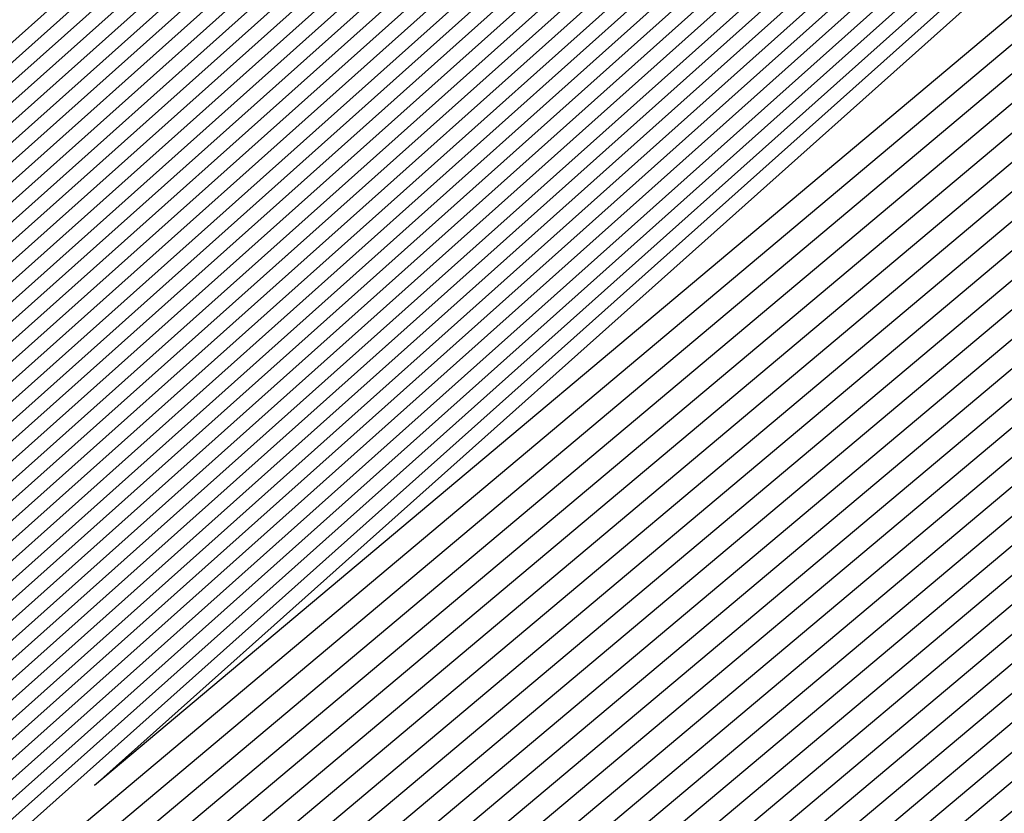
# Model space of a CAD drawing. Extents: x 3249832 to 3255657, y 13789405 to 13793316.
# Tile 845 of 1056: x 3253209.784 to 3253209.924, y 13791258.555 to 13791258.669. Entities that reach past the tile are written whole.
import ezdxf

# ---------------------------------------------------------------- set-up
doc = ezdxf.new("R2010")
doc.units = 0
doc.header["$LTSCALE"] = 100
doc.header["$MEASUREMENT"] = 0
for name, color, linetype in [('GRATIO_03231_CON', 1, 'CONTINUOUS'), ('GRATIO_0323_ICON', 1, 'CONTINUOUS'), ('TARGETS_EAST', 7, 'CONTINUOUS')]:
    doc.layers.add(name, color=color, linetype=linetype)

# ---------------------------------------------------------------- blocks, each defined once
blk = doc.blocks.new('Gratio_032316_contours')
at = {"layer": 'GRATIO_03231_CON', "color": 5, "linetype": 'Continuous', "flags": 128}
for points in [[(3253281.70387, 13791320.49104), (3253268.02759, 13791308.52807), (3253256.37495, 13791298.38965), (3253249.83265, 13791292.75871), (3253247.39227, 13791290.71816), (3253247.02165, 13791290.45095), (3253246.63032, 13791290.10782), (3253243.89471, 13791287.71083), (3253236.43295, 13791281.24983), (3253223.4403, 13791270.06738), (3253210.42041, 13791258.91666), (3253204.45403, 13791253.90357), (3253204.45403, 13791253.90357), (3253210.2655, 13791259.09429), (3253223.15342, 13791270.39627), (3253236.05998, 13791281.67732), (3253243.49467, 13791288.16911), (3253246.23629, 13791290.55891), (3253246.63094, 13791290.89792), (3253246.97688, 13791291.19282), (3253249.38096, 13791293.27243), (3253255.90221, 13791298.92109), (3253267.57241, 13791309.02875), (3253281.31446, 13791320.90786)], [(3253281.51437, 13791320.3287), (3253267.91246, 13791308.4308), (3253256.32319, 13791298.34753), (3253249.81643, 13791292.74723), (3253247.38931, 13791290.7178), (3253247.0207, 13791290.45203), (3253246.63065, 13791290.10993), (3253243.90369, 13791287.72049), (3253236.4655, 13791281.27989), (3253223.51387, 13791270.13274), (3253210.53508, 13791259.01723), (3253204.58754, 13791254.01997), (3253204.58754, 13791254.01997), (3253210.38066, 13791259.1943), (3253223.22789, 13791270.4606), (3253236.0937, 13791281.70603), (3253243.50493, 13791288.17732), (3253246.23793, 13791290.55953), (3253246.63143, 13791290.89735), (3253246.97568, 13791291.19044), (3253249.36691, 13791293.25849), (3253255.85289, 13791298.87622), (3253267.45972, 13791308.92879), (3253281.12708, 13791320.74326)], [(3253281.32488, 13791320.16636), (3253267.79734, 13791308.33352), (3253256.27142, 13791298.30541), (3253249.80022, 13791292.73576), (3253247.38634, 13791290.71744), (3253247.01976, 13791290.4531), (3253246.63098, 13791290.11204), (3253243.91267, 13791287.73015), (3253236.49804, 13791281.30995), (3253223.58743, 13791270.1981), (3253210.64975, 13791259.1178), (3253204.72105, 13791254.13636), (3253204.72105, 13791254.13637), (3253210.49582, 13791259.2943), (3253223.30236, 13791270.52492), (3253236.12742, 13791281.73474), (3253243.51518, 13791288.18552), (3253246.23956, 13791290.56015), (3253246.63193, 13791290.89678), (3253246.97448, 13791291.18805), (3253249.35287, 13791293.24455), (3253255.80356, 13791298.83135), (3253267.34704, 13791308.82884), (3253280.9397, 13791320.57865)], [(3253281.13539, 13791320.00402), (3253267.68222, 13791308.23625), (3253256.21965, 13791298.26328), (3253249.784, 13791292.72428), (3253247.38337, 13791290.71708), (3253247.01881, 13791290.45418), (3253246.63131, 13791290.11416), (3253243.92165, 13791287.73981), (3253236.53058, 13791281.34001), (3253223.66099, 13791270.26347), (3253210.76442, 13791259.21837), (3253204.85455, 13791254.25276), (3253204.85455, 13791254.25276), (3253210.61098, 13791259.39431), (3253223.37683, 13791270.58925), (3253236.16114, 13791281.76345), (3253243.52543, 13791288.19373), (3253246.2412, 13791290.56077), (3253246.63242, 13791290.89621), (3253246.97329, 13791291.18567), (3253249.33882, 13791293.23061), (3253255.75424, 13791298.78648), (3253267.23435, 13791308.72888), (3253280.75231, 13791320.41405)], [(3253267.45197, 13791308.0417), (3253256.11611, 13791298.17904), (3253249.75157, 13791292.70133), (3253247.37744, 13791290.71635), (3253247.01692, 13791290.45633), (3253246.63197, 13791290.11838), (3253243.93961, 13791287.75913), (3253236.59567, 13791281.40012), (3253223.80812, 13791270.3942), (3253210.99376, 13791259.41951), (3253205.12157, 13791254.48556), (3253205.12157, 13791254.48556), (3253210.84129, 13791259.59433), (3253223.52577, 13791270.7179), (3253236.22858, 13791281.82086), (3253243.54593, 13791288.21014), (3253246.24446, 13791290.562), (3253246.6334, 13791290.89508), (3253246.97089, 13791291.1809), (3253249.31072, 13791293.20273), (3253255.65559, 13791298.69674), (3253267.00898, 13791308.52897)], [(3253267.33685, 13791307.94442), (3253256.06434, 13791298.13691), (3253249.73535, 13791292.68985), (3253247.37447, 13791290.71599), (3253247.01598, 13791290.45741), (3253246.6323, 13791290.12049), (3253243.9486, 13791287.76879), (3253236.62821, 13791281.43018), (3253223.88168, 13791270.45956), (3253211.10843, 13791259.52008), (3253205.25508, 13791254.60195), (3253205.25508, 13791254.60195), (3253210.95645, 13791259.69434), (3253223.60023, 13791270.78223), (3253236.2623, 13791281.84957), (3253243.55619, 13791288.21834), (3253246.2461, 13791290.56262), (3253246.63389, 13791290.89451), (3253246.96969, 13791291.17852), (3253249.29667, 13791293.18879), (3253255.60626, 13791298.65187), (3253266.8963, 13791308.42902)], [(3253267.22172, 13791307.84715), (3253256.01257, 13791298.09479), (3253249.71913, 13791292.67838), (3253247.37151, 13791290.71563), (3253247.01503, 13791290.45848), (3253246.63263, 13791290.1226), (3253243.95758, 13791287.77846), (3253236.66075, 13791281.46024), (3253223.95525, 13791270.52492), (3253211.2231, 13791259.62065), (3253205.38858, 13791254.71835), (3253205.38859, 13791254.71835), (3253211.07161, 13791259.79435), (3253223.6747, 13791270.84655), (3253236.29602, 13791281.87828), (3253243.56644, 13791288.22655), (3253246.24773, 13791290.56324), (3253246.63439, 13791290.89394), (3253246.9685, 13791291.17613), (3253249.28262, 13791293.17485), (3253255.55694, 13791298.607), (3253266.78361, 13791308.32906)], [(3253267.1066, 13791307.74987), (3253255.96081, 13791298.05266), (3253249.70292, 13791292.6669), (3253247.36854, 13791290.71526), (3253247.01409, 13791290.45956), (3253246.63296, 13791290.12471), (3253243.96656, 13791287.78812), (3253236.69329, 13791281.49029), (3253224.02881, 13791270.59029), (3253211.33777, 13791259.72122), (3253205.52209, 13791254.83475), (3253205.52209, 13791254.83475), (3253211.18677, 13791259.89435), (3253223.74917, 13791270.91088), (3253236.32974, 13791281.90699), (3253243.57669, 13791288.23475), (3253246.24937, 13791290.56386), (3253246.63488, 13791290.89337), (3253246.9673, 13791291.17375), (3253249.26858, 13791293.16091), (3253255.50762, 13791298.56213), (3253266.67093, 13791308.22911)], [(3253266.87636, 13791307.55532), (3253255.85727, 13791297.96842), (3253249.67048, 13791292.64395), (3253247.36261, 13791290.71454), (3253247.01219, 13791290.46171), (3253246.63362, 13791290.12893), (3253243.98452, 13791287.80744), (3253236.75838, 13791281.55041), (3253224.17594, 13791270.72101), (3253211.56711, 13791259.92236), (3253205.78911, 13791255.06754), (3253205.78911, 13791255.06754), (3253211.41709, 13791260.09437), (3253223.89811, 13791271.03953), (3253236.39717, 13791281.9644), (3253243.59719, 13791288.25117), (3253246.25263, 13791290.56509), (3253246.63586, 13791290.89224), (3253246.96491, 13791291.16898), (3253249.24048, 13791293.13303), (3253255.40897, 13791298.4724), (3253266.44556, 13791308.0292)], [(3253266.76123, 13791307.45805), (3253255.8055, 13791297.92629), (3253249.65427, 13791292.63247), (3253247.35964, 13791290.71418), (3253247.01125, 13791290.46279), (3253246.63395, 13791290.13104), (3253243.9935, 13791287.8171), (3253236.79092, 13791281.58047), (3253224.2495, 13791270.78638), (3253211.68179, 13791260.02293), (3253205.92262, 13791255.18394), (3253205.92262, 13791255.18394), (3253211.53225, 13791260.19438), (3253223.97258, 13791271.10386), (3253236.43089, 13791281.99311), (3253243.60744, 13791288.25937), (3253246.25427, 13791290.56571), (3253246.63635, 13791290.89167), (3253246.96371, 13791291.1666), (3253249.22643, 13791293.11909), (3253255.35964, 13791298.42753), (3253266.33287, 13791307.92924)], [(3253266.64611, 13791307.36077), (3253255.75373, 13791297.88417), (3253249.63805, 13791292.621), (3253247.35667, 13791290.71382), (3253247.0103, 13791290.46387), (3253246.63428, 13791290.13316), (3253244.00248, 13791287.82676), (3253236.82346, 13791281.61053), (3253224.32306, 13791270.85174), (3253211.79646, 13791260.1235), (3253206.05613, 13791255.30034), (3253206.05613, 13791255.30033), (3253211.64741, 13791260.29439), (3253224.04705, 13791271.16818), (3253236.46461, 13791282.02182), (3253243.6177, 13791288.26758), (3253246.2559, 13791290.56633), (3253246.63684, 13791290.8911), (3253246.96251, 13791291.16422), (3253249.21238, 13791293.10515), (3253255.31032, 13791298.38266), (3253266.22019, 13791307.82929)], [(3253266.53099, 13791307.2635), (3253255.70196, 13791297.84205), (3253249.62183, 13791292.60952), (3253247.35371, 13791290.71345), (3253247.00936, 13791290.46494), (3253246.63461, 13791290.13527), (3253244.01147, 13791287.83642), (3253236.856, 13791281.64058), (3253224.39663, 13791270.9171), (3253211.91113, 13791260.22407), (3253206.18963, 13791255.41673), (3253206.18963, 13791255.41673), (3253211.76257, 13791260.3944), (3253224.12152, 13791271.23251), (3253236.49833, 13791282.05053), (3253243.62795, 13791288.27578), (3253246.25754, 13791290.56695), (3253246.63734, 13791290.89054), (3253246.96131, 13791291.16183), (3253249.19833, 13791293.09121), (3253255.26099, 13791298.33779), (3253266.1075, 13791307.72933)], [(3253266.30074, 13791307.06895), (3253255.59843, 13791297.7578), (3253249.5894, 13791292.58657), (3253247.34778, 13791290.71273), (3253247.00747, 13791290.4671), (3253246.63526, 13791290.13949), (3253244.02943, 13791287.85574), (3253236.92109, 13791281.7007), (3253224.54375, 13791271.04783), (3253212.14047, 13791260.42521), (3253206.45665, 13791255.64953), (3253206.45665, 13791255.64953), (3253211.99289, 13791260.59441), (3253224.27046, 13791271.36115), (3253236.56577, 13791282.10794), (3253243.64845, 13791288.29219), (3253246.2608, 13791290.56818), (3253246.63832, 13791290.8894), (3253246.95892, 13791291.15707), (3253249.17024, 13791293.06333), (3253255.16235, 13791298.24805), (3253265.88213, 13791307.52942)], [(3253266.18562, 13791306.97167), (3253255.54666, 13791297.71567), (3253249.57318, 13791292.57509), (3253247.34481, 13791290.71237), (3253247.00652, 13791290.46817), (3253246.63559, 13791290.1416), (3253244.03841, 13791287.86541), (3253236.95363, 13791281.73076), (3253224.61732, 13791271.1132), (3253212.25514, 13791260.52577), (3253206.59016, 13791255.76592), (3253206.59016, 13791255.76592), (3253212.10805, 13791260.69442), (3253224.34492, 13791271.42548), (3253236.59949, 13791282.13665), (3253243.6587, 13791288.3004), (3253246.26244, 13791290.5688), (3253246.63881, 13791290.88883), (3253246.95772, 13791291.15468), (3253249.15619, 13791293.04939), (3253255.11302, 13791298.20318), (3253265.76944, 13791307.42947)], [(3253266.07049, 13791306.8744), (3253255.49489, 13791297.67355), (3253249.55697, 13791292.56362), (3253247.34184, 13791290.712), (3253247.00558, 13791290.46925), (3253246.63592, 13791290.14371), (3253244.04739, 13791287.87507), (3253236.98617, 13791281.76081), (3253224.69088, 13791271.17856), (3253212.36981, 13791260.62634), (3253206.72366, 13791255.88232), (3253206.72367, 13791255.88232), (3253212.22321, 13791260.79443), (3253224.41939, 13791271.4898), (3253236.63321, 13791282.16536), (3253243.66895, 13791288.30861), (3253246.26407, 13791290.56942), (3253246.6393, 13791290.88827), (3253246.95652, 13791291.1523), (3253249.14214, 13791293.03545), (3253255.0637, 13791298.15831), (3253265.65676, 13791307.32951)], [(3253265.95537, 13791306.77712), (3253255.44312, 13791297.63143), (3253249.54075, 13791292.55214), (3253247.33888, 13791290.71164), (3253247.00463, 13791290.47032), (3253246.63625, 13791290.14582), (3253244.05637, 13791287.88473), (3253237.01871, 13791281.79087), (3253224.76444, 13791271.24392), (3253212.48448, 13791260.72691), (3253206.85717, 13791255.99872), (3253206.85717, 13791255.99872), (3253212.33837, 13791260.89444), (3253224.49386, 13791271.55413), (3253236.66693, 13791282.19407), (3253243.67921, 13791288.31681), (3253246.26571, 13791290.57004), (3253246.6398, 13791290.8877), (3253246.95533, 13791291.14992), (3253249.12809, 13791293.02151), (3253255.01437, 13791298.11344), (3253265.54407, 13791307.22956)], [(3253265.72512, 13791306.58257), (3253255.33958, 13791297.54718), (3253249.50832, 13791292.52919), (3253247.33294, 13791290.71092), (3253247.00274, 13791290.47248), (3253246.63691, 13791290.15005), (3253244.07433, 13791287.90405), (3253237.0838, 13791281.85099), (3253224.91157, 13791271.37465), (3253212.71382, 13791260.92805), (3253207.12419, 13791256.23151), (3253207.12419, 13791256.23151), (3253212.56869, 13791261.09446), (3253224.6428, 13791271.68278), (3253236.73437, 13791282.25148), (3253243.69971, 13791288.33322), (3253246.26897, 13791290.57127), (3253246.64078, 13791290.88656), (3253246.95293, 13791291.14515), (3253249.1, 13791292.99362), (3253254.91572, 13791298.02371), (3253265.3187, 13791307.02965)], [(3253265.61, 13791306.4853), (3253255.28781, 13791297.50506), (3253249.4921, 13791292.51771), (3253247.32998, 13791290.71056), (3253247.0018, 13791290.47355), (3253246.63724, 13791290.15216), (3253244.08331, 13791287.91371), (3253237.11634, 13791281.88104), (3253224.98513, 13791271.44001), (3253212.82849, 13791261.02862), (3253207.2577, 13791256.34791), (3253207.2577, 13791256.34791), (3253212.68385, 13791261.19447), (3253224.71727, 13791271.7471), (3253236.76809, 13791282.28019), (3253243.70996, 13791288.34143), (3253246.27061, 13791290.57189), (3253246.64127, 13791290.88599), (3253246.95174, 13791291.14277), (3253249.08595, 13791292.97968), (3253254.8664, 13791297.97884), (3253265.20602, 13791306.92969)], [(3253265.49488, 13791306.38803), (3253255.23605, 13791297.46293), (3253249.47588, 13791292.50624), (3253247.32701, 13791290.71019), (3253247.00085, 13791290.47463), (3253246.63757, 13791290.15427), (3253244.0923, 13791287.92337), (3253237.14888, 13791281.9111), (3253225.0587, 13791271.50538), (3253212.94316, 13791261.12919), (3253207.39121, 13791256.46431), (3253207.39121, 13791256.46431), (3253212.79901, 13791261.29448), (3253224.79174, 13791271.81143), (3253236.80181, 13791282.3089), (3253243.72021, 13791288.34963), (3253246.27224, 13791290.57251), (3253246.64176, 13791290.88543), (3253246.95054, 13791291.14038), (3253249.0719, 13791292.96574), (3253254.81708, 13791297.93397), (3253265.09333, 13791306.82974)], [(3253265.37976, 13791306.29075), (3253255.18428, 13791297.42081), (3253249.45967, 13791292.49476), (3253247.32404, 13791290.70983), (3253246.9999, 13791290.47571), (3253246.6379, 13791290.15638), (3253244.10128, 13791287.93303), (3253237.18142, 13791281.94116), (3253225.13226, 13791271.57074), (3253213.05783, 13791261.22976), (3253207.52471, 13791256.5807), (3253207.52471, 13791256.5807), (3253212.91417, 13791261.39448), (3253224.86621, 13791271.87575), (3253236.83553, 13791282.33761), (3253243.73047, 13791288.35784), (3253246.27388, 13791290.57313), (3253246.64226, 13791290.88486), (3253246.94934, 13791291.138), (3253249.05785, 13791292.9518), (3253254.76775, 13791297.8891), (3253264.98065, 13791306.72978)], [(3253265.14951, 13791306.0962), (3253255.08074, 13791297.33656), (3253249.42723, 13791292.47181), (3253247.31811, 13791290.70911), (3253246.99801, 13791290.47786), (3253246.63856, 13791290.1606), (3253244.11924, 13791287.95236), (3253237.24651, 13791282.00127), (3253225.27938, 13791271.70147), (3253213.28717, 13791261.4309), (3253207.79173, 13791256.8135), (3253207.79173, 13791256.8135), (3253213.14449, 13791261.5945), (3253225.01515, 13791272.0044), (3253236.90297, 13791282.39502), (3253243.75097, 13791288.37425), (3253246.27714, 13791290.57436), (3253246.64324, 13791290.88372), (3253246.94695, 13791291.13323), (3253249.02975, 13791292.92392), (3253254.6691, 13791297.79936), (3253264.75528, 13791306.52987)], [(3253265.03439, 13791305.99892), (3253255.02897, 13791297.29444), (3253249.41102, 13791292.46033), (3253247.31514, 13791290.70874), (3253246.99707, 13791290.47894), (3253246.63889, 13791290.16271), (3253244.12822, 13791287.96202), (3253237.27905, 13791282.03133), (3253225.35295, 13791271.76683), (3253213.40184, 13791261.53147), (3253207.92524, 13791256.92989), (3253207.92524, 13791256.92989), (3253213.25965, 13791261.69451), (3253225.08961, 13791272.06873), (3253236.93669, 13791282.42373), (3253243.76122, 13791288.38246), (3253246.27878, 13791290.57498), (3253246.64373, 13791290.88316), (3253246.94575, 13791291.13085), (3253249.01571, 13791292.90998), (3253254.61978, 13791297.75449), (3253264.64259, 13791306.42992)], [(3253264.91926, 13791305.90165), (3253254.9772, 13791297.25231), (3253249.3948, 13791292.44886), (3253247.31218, 13791290.70838), (3253246.99612, 13791290.48001), (3253246.63922, 13791290.16482), (3253244.1372, 13791287.97168), (3253237.31159, 13791282.06139), (3253225.42651, 13791271.83219), (3253213.51651, 13791261.63204), (3253208.05874, 13791257.04629), (3253208.05875, 13791257.04629), (3253213.37481, 13791261.79452), (3253225.16408, 13791272.13306), (3253236.97041, 13791282.45244), (3253243.77147, 13791288.39066), (3253246.28041, 13791290.5756), (3253246.64422, 13791290.88259), (3253246.94455, 13791291.12847), (3253249.00166, 13791292.89604), (3253254.57046, 13791297.70962), (3253264.52991, 13791306.32996)], [(3253264.80414, 13791305.80438), (3253254.92543, 13791297.21019), (3253249.37858, 13791292.43738), (3253247.30921, 13791290.70802), (3253246.99518, 13791290.48109), (3253246.63955, 13791290.16693), (3253244.14618, 13791287.98134), (3253237.34413, 13791282.09145), (3253225.50007, 13791271.89756), (3253213.63118, 13791261.73261), (3253208.19225, 13791257.16269), (3253208.19225, 13791257.16269), (3253213.48997, 13791261.89453), (3253225.23855, 13791272.19738), (3253237.00413, 13791282.48115), (3253243.78172, 13791288.39887), (3253246.28205, 13791290.57622), (3253246.64472, 13791290.88202), (3253246.94335, 13791291.12608), (3253248.98761, 13791292.8821), (3253254.52113, 13791297.66475), (3253264.41722, 13791306.23001)], [(3253264.57389, 13791305.60983), (3253254.8219, 13791297.12594), (3253249.34615, 13791292.41443), (3253247.30328, 13791290.7073), (3253246.99329, 13791290.48324), (3253246.64021, 13791290.17116), (3253244.16415, 13791288.00066), (3253237.40922, 13791282.15156), (3253225.6472, 13791272.02829), (3253213.86052, 13791261.93375), (3253208.45927, 13791257.39548), (3253208.45927, 13791257.39548), (3253213.72028, 13791262.09454), (3253225.38749, 13791272.32603), (3253237.07157, 13791282.53856), (3253243.80223, 13791288.41528), (3253246.28532, 13791290.57745), (3253246.6457, 13791290.88089), (3253246.94096, 13791291.12132), (3253248.95951, 13791292.85422), (3253254.42248, 13791297.57502), (3253264.19185, 13791306.0301)], [(3253264.45877, 13791305.51255), (3253254.77013, 13791297.08382), (3253249.32993, 13791292.40295), (3253247.30031, 13791290.70693), (3253246.99234, 13791290.48432), (3253246.64054, 13791290.17327), (3253244.17313, 13791288.01032), (3253237.44176, 13791282.18162), (3253225.72077, 13791272.09365), (3253213.97519, 13791262.03431), (3253208.59278, 13791257.51188), (3253208.59278, 13791257.51188), (3253213.83545, 13791262.19455), (3253225.46196, 13791272.39036), (3253237.10529, 13791282.56727), (3253243.81248, 13791288.42348), (3253246.28695, 13791290.57807), (3253246.64619, 13791290.88032), (3253246.93976, 13791291.11893), (3253248.94547, 13791292.84028), (3253254.37316, 13791297.53015), (3253264.07917, 13791305.93015)], [(3253264.34365, 13791305.41528), (3253254.71836, 13791297.0417), (3253249.31372, 13791292.39148), (3253247.29734, 13791290.70657), (3253246.9914, 13791290.48539), (3253246.64087, 13791290.17538), (3253244.18211, 13791288.01998), (3253237.4743, 13791282.21168), (3253225.79433, 13791272.15901), (3253214.08986, 13791262.13489), (3253208.72629, 13791257.62828), (3253208.72628, 13791257.62828), (3253213.9506, 13791262.29456), (3253225.53643, 13791272.45468), (3253237.13901, 13791282.59598), (3253243.82273, 13791288.43169), (3253246.28858, 13791290.57869), (3253246.64668, 13791290.87975), (3253246.93857, 13791291.11655), (3253248.93142, 13791292.82634), (3253254.32383, 13791297.48528), (3253263.96648, 13791305.83019)], [(3253264.22852, 13791305.318), (3253254.66659, 13791296.99957), (3253249.2975, 13791292.38), (3253247.29438, 13791290.70621), (3253246.99045, 13791290.48647), (3253246.6412, 13791290.17749), (3253244.19109, 13791288.02965), (3253237.50684, 13791282.24174), (3253225.86789, 13791272.22438), (3253214.20454, 13791262.23545), (3253208.85979, 13791257.74467), (3253208.85979, 13791257.74467), (3253214.06576, 13791262.39457), (3253225.6109, 13791272.51901), (3253237.17273, 13791282.62469), (3253243.83298, 13791288.4399), (3253246.29022, 13791290.57931), (3253246.64717, 13791290.87918), (3253246.93737, 13791291.11417), (3253248.91737, 13791292.8124), (3253254.27451, 13791297.44041), (3253263.8538, 13791305.73024)], [(3253263.99828, 13791305.12345), (3253254.56305, 13791296.91532), (3253249.26507, 13791292.35705), (3253247.28844, 13791290.70548), (3253246.98856, 13791290.48862), (3253246.64186, 13791290.18171), (3253244.20905, 13791288.04897), (3253237.57193, 13791282.30185), (3253226.01502, 13791272.3551), (3253214.43388, 13791262.43659), (3253209.12681, 13791257.97747), (3253209.12681, 13791257.97747), (3253214.29608, 13791262.59459), (3253225.75984, 13791272.64766), (3253237.24016, 13791282.6821), (3253243.85349, 13791288.45631), (3253246.29349, 13791290.58054), (3253246.64816, 13791290.87805), (3253246.93497, 13791291.1094), (3253248.88927, 13791292.78452), (3253254.17586, 13791297.35067), (3253263.62842, 13791305.53033)], [(3253263.88315, 13791305.02618), (3253254.51129, 13791296.8732), (3253249.24885, 13791292.34558), (3253247.28548, 13791290.70512), (3253246.98761, 13791290.4897), (3253246.64219, 13791290.18382), (3253244.21803, 13791288.05863), (3253237.60447, 13791282.33191), (3253226.08858, 13791272.42047), (3253214.54855, 13791262.53716), (3253209.26032, 13791258.09386), (3253209.26032, 13791258.09386), (3253214.41124, 13791262.69459), (3253225.8343, 13791272.71198), (3253237.27388, 13791282.71081), (3253243.86374, 13791288.46451), (3253246.29512, 13791290.58116), (3253246.64865, 13791290.87748), (3253246.93378, 13791291.10702), (3253248.87522, 13791292.77058), (3253254.12654, 13791297.3058), (3253263.51574, 13791305.43037)], [(3253263.76803, 13791304.9289), (3253254.45952, 13791296.83108), (3253249.23263, 13791292.3341), (3253247.28251, 13791290.70476), (3253246.98667, 13791290.49078), (3253246.64252, 13791290.18593), (3253244.22702, 13791288.06829), (3253237.63701, 13791282.36197), (3253226.16214, 13791272.48583), (3253214.66322, 13791262.63773), (3253209.39382, 13791258.21026), (3253209.39382, 13791258.21026), (3253214.5264, 13791262.7946), (3253225.90877, 13791272.77631), (3253237.3076, 13791282.73952), (3253243.87399, 13791288.47272), (3253246.29675, 13791290.58178), (3253246.64914, 13791290.87691), (3253246.93258, 13791291.10463), (3253248.86118, 13791292.75664), (3253254.07721, 13791297.26093), (3253263.40305, 13791305.33042)], [(3253263.65291, 13791304.83163), (3253254.40775, 13791296.78895), (3253249.21642, 13791292.32262), (3253247.27954, 13791290.7044), (3253246.98572, 13791290.49185), (3253246.64285, 13791290.18805), (3253244.236, 13791288.07795), (3253237.66955, 13791282.39203), (3253226.23571, 13791272.55119), (3253214.77789, 13791262.7383), (3253209.52733, 13791258.32666), (3253209.52733, 13791258.32666), (3253214.64156, 13791262.89461), (3253225.98324, 13791272.84063), (3253237.34132, 13791282.76823), (3253243.88424, 13791288.48092), (3253246.29839, 13791290.5824), (3253246.64963, 13791290.87634), (3253246.93138, 13791291.10225), (3253248.84713, 13791292.7427), (3253254.02789, 13791297.21606), (3253263.29037, 13791305.23046)], [(3253226.38283, 13791272.68192), (3253215.00723, 13791262.93944), (3253209.79435, 13791258.55945), (3253209.79435, 13791258.55945), (3253214.87188, 13791263.09463), (3253226.13218, 13791272.96928)]]:
    blk.add_lwpolyline(points, dxfattribs=at)
at = {"layer": 'GRATIO_0323_ICON', "color": 7, "linetype": 'Continuous', "flags": 128}
for points in [[(3253281.89336, 13791320.65338), (3253268.14271, 13791308.62535), (3253256.42672, 13791298.43178), (3253249.84887, 13791292.77018), (3253247.39524, 13791290.71852), (3253247.02259, 13791290.44987), (3253246.62999, 13791290.10571), (3253243.88573, 13791287.70117), (3253236.40041, 13791281.21978), (3253223.36674, 13791270.00201), (3253210.30574, 13791258.8161), (3253204.32052, 13791253.78717), (3253204.32052, 13791253.78717), (3253210.15034, 13791258.99428), (3253223.07895, 13791270.33195), (3253236.02626, 13791281.64861), (3253243.48442, 13791288.1609), (3253246.23466, 13791290.5583), (3253246.63045, 13791290.89848), (3253246.97808, 13791291.1952), (3253249.39501, 13791293.28637), (3253255.95153, 13791298.96595), (3253267.68509, 13791309.1287), (3253281.50184, 13791321.07246)], [(3253280.94589, 13791319.84168), (3253267.5671, 13791308.13897), (3253256.16788, 13791298.22116), (3253249.76778, 13791292.7128), (3253247.38041, 13791290.71671), (3253247.01787, 13791290.45526), (3253246.63164, 13791290.11627), (3253243.93063, 13791287.74947), (3253236.56312, 13791281.37006), (3253223.73456, 13791270.32883), (3253210.87909, 13791259.31894), (3253204.98806, 13791254.36916), (3253204.98806, 13791254.36916), (3253210.72614, 13791259.49432), (3253223.4513, 13791270.65358), (3253236.19486, 13791281.79216), (3253243.53568, 13791288.20193), (3253246.24283, 13791290.56139), (3253246.63291, 13791290.89565), (3253246.97209, 13791291.18328), (3253249.32477, 13791293.21667), (3253255.70491, 13791298.74161), (3253267.12167, 13791308.62893), (3253280.56493, 13791320.24945)], [(3253266.99148, 13791307.6526), (3253255.90904, 13791298.01054), (3253249.6867, 13791292.65542), (3253247.36557, 13791290.7149), (3253247.01314, 13791290.46064), (3253246.63329, 13791290.12682), (3253243.97554, 13791287.79778), (3253236.72583, 13791281.52035), (3253224.10237, 13791270.65565), (3253211.45244, 13791259.82179), (3253205.6556, 13791254.95114), (3253205.6556, 13791254.95114), (3253211.30193, 13791259.99436), (3253223.82364, 13791270.9752), (3253236.36345, 13791281.93569), (3253243.58694, 13791288.24296), (3253246.251, 13791290.56448), (3253246.63537, 13791290.89281), (3253246.9661, 13791291.17137), (3253249.25453, 13791293.14697), (3253255.45829, 13791298.51727), (3253266.55824, 13791308.12915)], [(3253266.41586, 13791307.16622), (3253255.65019, 13791297.79992), (3253249.60562, 13791292.59805), (3253247.35074, 13791290.71309), (3253247.00841, 13791290.46602), (3253246.63494, 13791290.13738), (3253244.02045, 13791287.84608), (3253236.88854, 13791281.67064), (3253224.47019, 13791270.98247), (3253212.0258, 13791260.32464), (3253206.32314, 13791255.53313), (3253206.32314, 13791255.53313), (3253211.87773, 13791260.49441), (3253224.19599, 13791271.29683), (3253236.53205, 13791282.07923), (3253243.6382, 13791288.28399), (3253246.25917, 13791290.56757), (3253246.63783, 13791290.88997), (3253246.96012, 13791291.15945), (3253249.18429, 13791293.07727), (3253255.21167, 13791298.29292), (3253265.99481, 13791307.62938)], [(3253265.84025, 13791306.67985), (3253255.39135, 13791297.5893), (3253249.52453, 13791292.54067), (3253247.33591, 13791290.71128), (3253247.00369, 13791290.4714), (3253246.63658, 13791290.14793), (3253244.06535, 13791287.89439), (3253237.05125, 13791281.82093), (3253224.83801, 13791271.30929), (3253212.59915, 13791260.82748), (3253206.99068, 13791256.11511), (3253206.99068, 13791256.11512), (3253212.45353, 13791260.99445), (3253224.56833, 13791271.61845), (3253236.70065, 13791282.22277), (3253243.68946, 13791288.32502), (3253246.26734, 13791290.57065), (3253246.64029, 13791290.88713), (3253246.95413, 13791291.14753), (3253249.11404, 13791293.00756), (3253254.96505, 13791298.06857), (3253265.43139, 13791307.1296)], [(3253265.26463, 13791306.19348), (3253255.13251, 13791297.37869), (3253249.44345, 13791292.48329), (3253247.32108, 13791290.70947), (3253246.99896, 13791290.47678), (3253246.63823, 13791290.15849), (3253244.11026, 13791287.9427), (3253237.21396, 13791281.97122), (3253225.20582, 13791271.6361), (3253213.1725, 13791261.33033), (3253207.65822, 13791256.6971), (3253207.65822, 13791256.6971), (3253213.02933, 13791261.49449), (3253224.94068, 13791271.94008), (3253236.86925, 13791282.36631), (3253243.74072, 13791288.36604), (3253246.27551, 13791290.57374), (3253246.64275, 13791290.88429), (3253246.94814, 13791291.13562), (3253249.0438, 13791292.93786), (3253254.71843, 13791297.84423), (3253264.86796, 13791306.62983)], [(3253264.68902, 13791305.7071), (3253254.87367, 13791297.16807), (3253249.36237, 13791292.42591), (3253247.30624, 13791290.70766), (3253246.99423, 13791290.48216), (3253246.63988, 13791290.16905), (3253244.15517, 13791287.991), (3253237.37667, 13791282.12151), (3253225.57364, 13791271.96292), (3253213.74585, 13791261.83318), (3253208.32576, 13791257.27908), (3253208.32576, 13791257.27908), (3253213.60512, 13791261.99453), (3253225.31302, 13791272.26171), (3253237.03785, 13791282.50985), (3253243.79198, 13791288.40707), (3253246.28368, 13791290.57683), (3253246.64521, 13791290.88145), (3253246.94216, 13791291.1237), (3253248.97356, 13791292.86816), (3253254.47181, 13791297.61988), (3253264.30454, 13791306.13006)], [(3253264.1134, 13791305.22073), (3253254.61482, 13791296.95745), (3253249.28128, 13791292.36853), (3253247.29141, 13791290.70585), (3253246.98951, 13791290.48755), (3253246.64153, 13791290.1796), (3253244.20007, 13791288.03931), (3253237.53939, 13791282.27179), (3253225.94146, 13791272.28974), (3253214.31921, 13791262.33602), (3253208.9933, 13791257.86107), (3253208.9933, 13791257.86107), (3253214.18092, 13791262.49458), (3253225.68537, 13791272.58333), (3253237.20645, 13791282.65339), (3253243.84324, 13791288.4481), (3253246.29185, 13791290.57992), (3253246.64767, 13791290.87861), (3253246.93617, 13791291.11178), (3253248.90332, 13791292.79846), (3253254.22519, 13791297.39554), (3253263.74111, 13791305.63028)], [(3253226.30927, 13791272.61656), (3253214.89256, 13791262.83887), (3253209.66084, 13791258.44306), (3253209.66084, 13791258.44305), (3253214.75672, 13791262.99462), (3253226.05771, 13791272.90496)]]:
    blk.add_lwpolyline(points, dxfattribs=at)

msp = doc.modelspace()

# ---------------------------------------------------------------- block references
at = {"layer": 'TARGETS_EAST'}
msp.add_blockref('Gratio_032316_contours', (0, 0), dxfattribs=at)

doc.saveas('drawing.dxf')
